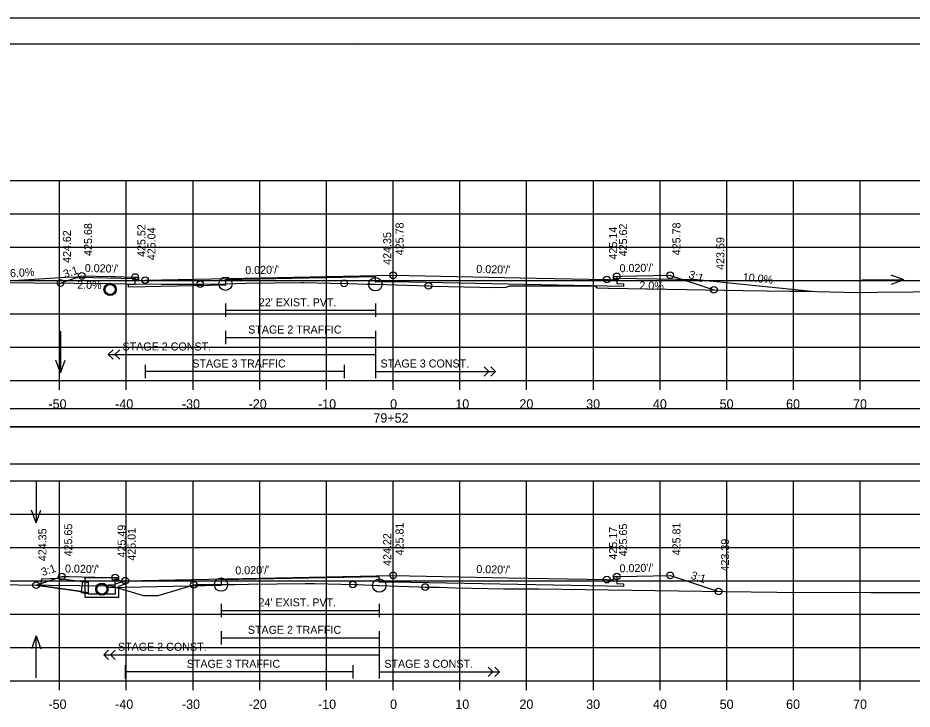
# Model space of a CAD drawing. Extents: x 1371057 to 1372761, y 380005 to 390517.
# Drawn here: x 1371504.6 to 1371638.6, y 387581.7 to 387685.2 of the extents above; entities that cross this region are included whole.
import ezdxf

# ---------------------------------------------------------------- set-up
doc = ezdxf.new("R2010")
doc.units = 0
for name, color, linetype in [('R_Alt Surface', 7, 'Continuous'), ('R_Axis', 7, 'Continuous'), ('R_Axis Annot', 7, 'Continuous'), ('R_Border', 7, 'Continuous'), ('R_Detour', 7, 'Continuous'), ('R_Dimension', 7, 'Continuous'), ('R_Drive', 7, 'Continuous'), ('R_Exist Surface', 7, 'Continuous'), ('R_Fin Surface', 7, 'Continuous'), ('R_Grid', 7, 'Continuous'), ('R_No Plot', 7, 'Continuous'), ('R_Striping', 7, 'Continuous'), ('R_Water', 7, 'Continuous'), ('R_Water Annot', 7, 'Continuous'), ('R_Xsect Elev', 7, 'Continuous'), ('R_Xsect Slope', 7, 'Continuous')]:
    doc.layers.add(name, color=color, linetype=linetype)

msp = doc.modelspace()

# ---------------------------------------------------------------- linework, layer by layer
at = {"layer": 'R_Alt Surface'}
for points in [[(1371594.37, 387646.51), (1371594.37, 387645.43), (1371595.37, 387645.41), (1371595.37, 387644.98), (1371592.87, 387645.03), (1371560.87, 387645.67), (1371558.22, 387645.62), (1371558.21, 387646.45), (1371535.74, 387646), (1371535.74, 387645.17), (1371523.69, 387644.93), (1371521.19, 387644.88), (1371521.19, 387645.31), (1371522.19, 387645.33), (1371522.19, 387646.41)], [(1371594.37, 387646.51), (1371594.37, 387645.43), (1371595.37, 387645.41), (1371595.37, 387644.98), (1371592.87, 387645.03), (1371560.87, 387645.67), (1371558.22, 387645.62), (1371558.21, 387646.45), (1371535.74, 387646), (1371535.74, 387645.17), (1371523.69, 387644.93), (1371521.19, 387644.88), (1371521.19, 387645.31), (1371522.19, 387645.33), (1371522.19, 387646.41)], [(1371535.74, 387642.42), (1371535.74, 387640.42)], [(1371558.21, 387642.42), (1371558.21, 387640.42)], [(1371535.74, 387641.42), (1371558.21, 387641.42)], [(1371594.37, 387601.54), (1371594.37, 387600.46), (1371595.37, 387600.44), (1371595.37, 387600.01), (1371592.87, 387600.06), (1371560.87, 387600.7), (1371558.79, 387600.66), (1371558.79, 387601.49), (1371535.07, 387601.01), (1371535.07, 387600.18), (1371520.72, 387599.9), (1371518.22, 387599.85), (1371518.22, 387600.28), (1371519.22, 387600.3), (1371519.22, 387601.38)], [(1371594.37, 387601.54), (1371594.37, 387600.46), (1371595.37, 387600.44), (1371595.37, 387600.01), (1371592.87, 387600.06), (1371560.87, 387600.7), (1371558.79, 387600.66), (1371558.79, 387601.49), (1371535.07, 387601.01), (1371535.07, 387600.18), (1371520.72, 387599.9), (1371518.22, 387599.85), (1371518.22, 387600.28), (1371519.22, 387600.3), (1371519.22, 387601.38)], [(1371535.07, 387597.45), (1371535.07, 387595.45)], [(1371558.79, 387597.45), (1371558.79, 387595.45)], [(1371535.07, 387596.45), (1371558.79, 387596.45)]]:
    msp.add_lwpolyline(points, dxfattribs=at)
at = {"layer": 'R_Axis'}
for p, q in [((1371410.87, 387630.89), (1371710.87, 387630.89)), ((1371510.87, 387629.49), (1371510.87, 387630.89)), ((1371520.87, 387629.49), (1371520.87, 387630.89)), ((1371530.87, 387629.49), (1371530.87, 387630.89)), ((1371540.87, 387629.49), (1371540.87, 387630.89)), ((1371550.87, 387629.49), (1371550.87, 387630.89)), ((1371560.87, 387629.49), (1371560.87, 387630.89)), ((1371570.87, 387629.49), (1371570.87, 387630.89)), ((1371580.87, 387629.49), (1371580.87, 387630.89)), ((1371590.87, 387629.49), (1371590.87, 387630.89)), ((1371600.87, 387629.49), (1371600.87, 387630.89)), ((1371610.87, 387629.49), (1371610.87, 387630.89)), ((1371620.87, 387629.49), (1371620.87, 387630.89)), ((1371630.87, 387629.49), (1371630.87, 387630.89)), ((1371410.87, 387585.89), (1371710.87, 387585.89)), ((1371510.87, 387584.49), (1371510.87, 387585.89)), ((1371520.87, 387584.49), (1371520.87, 387585.89)), ((1371530.87, 387584.49), (1371530.87, 387585.89)), ((1371540.87, 387584.49), (1371540.87, 387585.89)), ((1371550.87, 387584.49), (1371550.87, 387585.89)), ((1371560.87, 387584.49), (1371560.87, 387585.89)), ((1371570.87, 387584.49), (1371570.87, 387585.89)), ((1371580.87, 387584.49), (1371580.87, 387585.89)), ((1371590.87, 387584.49), (1371590.87, 387585.89)), ((1371600.87, 387584.49), (1371600.87, 387585.89)), ((1371610.87, 387584.49), (1371610.87, 387585.89)), ((1371620.87, 387584.49), (1371620.87, 387585.89)), ((1371630.87, 387584.49), (1371630.87, 387585.89))]:
    msp.add_line(p, q, dxfattribs=at)
at = {"layer": 'R_Border'}
for p, q in [((1371402.87, 387681.35), (1371719.05, 387681.35)), ((1371555.39, 387681.09), (1371555.39, 387681.09)), ((1371555.39, 387681.09), (1371555.39, 387681.09))]:
    msp.add_line(p, q, dxfattribs=at)
at = {"layer": 'R_Detour'}
msp.add_lwpolyline([(1371407.72, 387623.94), (1371714.03, 387623.94), (1371714.03, 387626.64), (1371407.72, 387626.64)], close=True, dxfattribs=at)
at = {"layer": 'R_Dimension'}
msp.add_lwpolyline([(1371407.72, 387618.41), (1371714.03, 387618.41), (1371714.03, 387623.94), (1371407.72, 387623.94)], close=True, dxfattribs=at)
at = {"layer": 'R_Drive'}
for p, q in [((1371498.87, 387645.59), (1371511.82, 387646.37)), ((1371522.2, 387646.16), (1371511.82, 387646.37)), ((1371522.7, 387645.91), (1371522.2, 387646.16)), ((1371593.87, 387646.01), (1371594.37, 387646.26)), ((1371594.37, 387646.26), (1371606.37, 387646.02)), ((1371606.37, 387646.02), (1371624.06, 387644.25))]:
    msp.add_line(p, q, dxfattribs=at)
at = {"layer": 'R_Exist Surface'}
for points in [[(1371500.52, 387645.57), (1371507.01, 387645.55), (1371513.02, 387645.49), (1371514.3, 387645.45), (1371515.87, 387645.47), (1371518.45, 387645.43), (1371520.87, 387645.41), (1371526.11, 387645.36), (1371527.93, 387645.32), (1371531.52, 387645.33), (1371531.88, 387645.34), (1371531.93, 387645.34), (1371532.39, 387645.35), (1371535.74, 387645.4), (1371538.85, 387645.47), (1371542.97, 387645.52), (1371547.1, 387645.57), (1371547.17, 387645.57), (1371547.43, 387645.57), (1371551.48, 387645.5), (1371554.2, 387645.44), (1371556.91, 387645.36), (1371558.21, 387645.32), (1371565.99, 387645.09), (1371566.14, 387645.08), (1371566.28, 387645.08), (1371566.79, 387645.06), (1371576.19, 387644.86), (1371577.81, 387644.89), (1371578.37, 387645.08), (1371579.23, 387645.1), (1371579.47, 387645.09), (1371579.93, 387645.11), (1371582.25, 387645.11), (1371587.68, 387645.1), (1371588.95, 387645.11), (1371589.56, 387645.11), (1371590.1, 387645.1), (1371590.44, 387645.1), (1371590.76, 387645.1), (1371590.92, 387645.1), (1371591.08, 387645.1), (1371591.27, 387644.92), (1371591.38, 387644.79), (1371593.14, 387644.76), (1371604.82, 387644.55), (1371613.3, 387644.41), (1371620.32, 387644.31), (1371622.29, 387644.29), (1371628.46, 387644.15), (1371631.16, 387644.11), (1371633.44, 387644.14), (1371644.15, 387644.26)], [(1371502.91, 387600.34), (1371504.69, 387600.27), (1371518.57, 387600.12), (1371518.88, 387600.03), (1371523.44, 387598.68), (1371523.71, 387598.66), (1371525.66, 387598.66), (1371529.19, 387599.73), (1371530.99, 387600.3), (1371531.38, 387600.31), (1371531.38, 387600.31), (1371535.07, 387600.31), (1371537.14, 387600.35), (1371539.17, 387600.38), (1371547.7, 387600.48), (1371547.87, 387600.48), (1371547.93, 387600.49), (1371549.06, 387600.46), (1371555.07, 387600.32), (1371555.57, 387600.31), (1371558.6, 387600.18), (1371558.79, 387600.17), (1371564.71, 387600), (1371565.67, 387599.95), (1371565.78, 387599.94), (1371567.78, 387599.92), (1371570.19, 387599.84), (1371577.44, 387599.67), (1371582.72, 387599.68), (1371589.57, 387599.6), (1371593.14, 387599.53), (1371603.61, 387599.4), (1371610.65, 387599.26), (1371618.35, 387599.18), (1371619.66, 387599.13), (1371627.87, 387599.18), (1371632.44, 387599.13), (1371639.92, 387599.12)]]:
    msp.add_lwpolyline(points, dxfattribs=at)
at = {"layer": 'R_Fin Surface'}
for points in [[(1371511.02, 387645.51), (1371512.28, 387645.93), (1371514.19, 387646.57), (1371514.19, 387646.57), (1371518.58, 387646.48), (1371519.19, 387646.47), (1371522.02, 387646.41), (1371522.19, 387646.41), (1371522.69, 387646.41), (1371522.7, 387645.91), (1371523.01, 387645.91), (1371523.69, 387645.93), (1371560.87, 387646.67), (1371560.87, 387646.67), (1371582.37, 387646.24), (1371592.87, 387646.03), (1371592.87, 387646.03), (1371593.12, 387646.03), (1371593.87, 387646.01), (1371593.87, 387646.25), (1371593.87, 387646.51), (1371594.2, 387646.51), (1371594.37, 387646.51), (1371595.15, 387646.53), (1371597.37, 387646.57), (1371597.37, 387646.57), (1371602.37, 387646.67), (1371602.43, 387646.65), (1371608.94, 387644.48)], [(1371507.35, 387600.24), (1371511.22, 387601.54), (1371512.24, 387601.52), (1371516.22, 387601.44), (1371519.22, 387601.38), (1371519.37, 387601.38), (1371519.72, 387601.38), (1371519.72, 387601.18), (1371519.73, 387600.88), (1371520.48, 387600.89), (1371520.72, 387600.9), (1371560.86, 387601.7), (1371560.87, 387601.7), (1371578.16, 387601.35), (1371592.87, 387601.06), (1371592.87, 387601.06), (1371593.37, 387601.05), (1371593.87, 387601.04), (1371593.87, 387601.54), (1371594.33, 387601.54), (1371594.37, 387601.54), (1371594.67, 387601.55), (1371597.37, 387601.6), (1371602.31, 387601.7), (1371602.37, 387601.7), (1371602.58, 387601.63), (1371609.64, 387599.28)]]:
    msp.add_lwpolyline(points, dxfattribs=at)
at = {"layer": 'R_Grid'}
for p, q in [((1371410.87, 387660.89), (1371710.87, 387660.89)), ((1371510.87, 387630.89), (1371510.87, 387660.89)), ((1371520.87, 387630.89), (1371520.87, 387660.89)), ((1371530.87, 387630.89), (1371530.87, 387660.89)), ((1371540.87, 387630.89), (1371540.87, 387660.89)), ((1371550.87, 387630.89), (1371550.87, 387660.89)), ((1371560.87, 387630.89), (1371560.87, 387660.89)), ((1371570.87, 387630.89), (1371570.87, 387660.89)), ((1371580.87, 387630.89), (1371580.87, 387660.89)), ((1371590.87, 387630.89), (1371590.87, 387660.89)), ((1371600.87, 387630.89), (1371600.87, 387660.89)), ((1371610.87, 387630.89), (1371610.87, 387660.89)), ((1371620.87, 387630.89), (1371620.87, 387660.89)), ((1371630.87, 387630.89), (1371630.87, 387660.89)), ((1371410.87, 387655.89), (1371710.87, 387655.89)), ((1371410.87, 387650.89), (1371710.87, 387650.89)), ((1371410.87, 387645.89), (1371710.87, 387645.89)), ((1371410.87, 387640.89), (1371710.87, 387640.89)), ((1371410.87, 387635.89), (1371710.87, 387635.89)), ((1371410.87, 387630.89), (1371710.87, 387630.89)), ((1371410.87, 387615.89), (1371710.87, 387615.89)), ((1371510.87, 387585.89), (1371510.87, 387615.89)), ((1371520.87, 387585.89), (1371520.87, 387615.89)), ((1371530.87, 387585.89), (1371530.87, 387615.89)), ((1371540.87, 387585.89), (1371540.87, 387615.89)), ((1371550.87, 387585.89), (1371550.87, 387615.89)), ((1371560.87, 387585.89), (1371560.87, 387615.89)), ((1371570.87, 387585.89), (1371570.87, 387615.89)), ((1371580.87, 387585.89), (1371580.87, 387615.89)), ((1371590.87, 387585.89), (1371590.87, 387615.89)), ((1371600.87, 387585.89), (1371600.87, 387615.89)), ((1371610.87, 387585.89), (1371610.87, 387615.89)), ((1371620.87, 387585.89), (1371620.87, 387615.89)), ((1371630.87, 387585.89), (1371630.87, 387615.89)), ((1371410.87, 387610.89), (1371710.87, 387610.89)), ((1371410.87, 387605.89), (1371710.87, 387605.89)), ((1371410.87, 387600.89), (1371710.87, 387600.89)), ((1371410.87, 387595.89), (1371710.87, 387595.89)), ((1371410.87, 387590.89), (1371710.87, 387590.89)), ((1371410.87, 387585.89), (1371710.87, 387585.89))]:
    msp.add_line(p, q, dxfattribs=at)
at = {"layer": 'R_No Plot'}
for p, q in [((1371390.47, 387685.24), (1371723.8, 387685.24)), ((1371514.32, 387600.92), (1371515.22, 387600.8)), ((1371514.07, 387599.13), (1371515.22, 387598.96))]:
    msp.add_line(p, q, dxfattribs=at)
for points in [[(1371390.46, 387685.24), (1371723.8, 387685.24), (1371723.8, 387471.91), (1371390.46, 387471.91)], [(1371636.79, 387681.35), (1371656.41, 387681.35), (1371656.41, 387671.47), (1371672.52, 387671.47), (1371695.72, 387671.47), (1371695.84, 387643.31), (1371719.05, 387643.31), (1371719.05, 387475.89), (1371402.87, 387475.89), (1371402.87, 387681.35)]]:
    msp.add_lwpolyline(points, close=True, dxfattribs=at)
for centre, radius in [((1371514.19, 387646.57), 0.5), ((1371522.19, 387646.41), 0.5), ((1371560.87, 387646.67), 0.5), ((1371592.87, 387646.03), 0.5), ((1371594.37, 387646.51), 0.5), ((1371602.37, 387646.67), 0.5), ((1371511.02, 387645.51), 0.5), ((1371518.44, 387644.55), 0.917), ((1371523.69, 387645.93), 0.5), ((1371531.93, 387645.34), 0.5), ((1371535.74, 387645.4), 1), ((1371553.51, 387645.46), 0.5), ((1371558.21, 387645.32), 1), ((1371566.14, 387645.08), 0.5), ((1371608.94, 387644.48), 0.5), ((1371511.22, 387601.54), 0.5), ((1371519.22, 387601.38), 0.5), ((1371520.72, 387600.9), 0.5), ((1371535.07, 387600.31), 1), ((1371558.79, 387600.17), 1), ((1371560.87, 387601.7), 0.5), ((1371592.87, 387601.06), 0.5), ((1371594.37, 387601.54), 0.5), ((1371602.37, 387601.7), 0.5), ((1371507.35, 387600.24), 0.5), ((1371517.22, 387599.63), 0.917), ((1371530.99, 387600.3), 0.5), ((1371554.83, 387600.33), 0.5), ((1371565.67, 387599.95), 0.5), ((1371609.64, 387599.28), 0.5)]:
    msp.add_circle(centre, radius, dxfattribs=at)
at = {"layer": 'R_Striping'}
for p, q in [((1371535.74, 387638.34), (1371535.74, 387636.34)), ((1371535.74, 387637.34), (1371558.21, 387637.34)), ((1371558.21, 387638.34), (1371558.21, 387631.25)), ((1371518.17, 387634.8), (1371518.88, 387635.5)), ((1371518.17, 387634.8), (1371558.21, 387634.8)), ((1371518.88, 387634.09), (1371518.17, 387634.8)), ((1371519.17, 387634.8), (1371519.88, 387635.5)), ((1371519.88, 387634.09), (1371519.17, 387634.8)), ((1371523.69, 387633.25), (1371523.69, 387631.25)), ((1371553.51, 387633.25), (1371553.51, 387631.25)), ((1371553.51, 387632.25), (1371523.69, 387632.25)), ((1371558.21, 387632.25), (1371576.21, 387632.25)), ((1371558.25, 387632.25), (1371568.25, 387632.25)), ((1371575.21, 387632.25), (1371574.51, 387632.96)), ((1371574.51, 387631.55), (1371575.21, 387632.25)), ((1371576.21, 387632.25), (1371575.51, 387632.96)), ((1371575.51, 387631.55), (1371576.21, 387632.25)), ((1371535.07, 387593.34), (1371535.07, 387591.34)), ((1371558.79, 387593.34), (1371558.79, 387586.25)), ((1371535.07, 387592.34), (1371558.79, 387592.34)), ((1371517.5, 387589.8), (1371518.21, 387590.5)), ((1371518.5, 387589.8), (1371519.21, 387590.5)), ((1371517.5, 387589.8), (1371558.79, 387589.8)), ((1371518.21, 387589.09), (1371517.5, 387589.8)), ((1371519.21, 387589.09), (1371518.5, 387589.8)), ((1371520.72, 387588.25), (1371520.72, 387586.25)), ((1371554.83, 387588.25), (1371554.83, 387586.25)), ((1371575.79, 387587.25), (1371575.08, 387587.96)), ((1371576.79, 387587.25), (1371576.08, 387587.96)), ((1371554.83, 387587.25), (1371520.72, 387587.25)), ((1371558.79, 387587.25), (1371576.79, 387587.25)), ((1371558.82, 387587.25), (1371568.82, 387587.25)), ((1371575.08, 387586.55), (1371575.79, 387587.25)), ((1371576.08, 387586.55), (1371576.79, 387587.25))]:
    msp.add_line(p, q, dxfattribs=at)
at = {"layer": 'R_Water'}
for p, q in [((1371514.72, 387601.38), (1371519.47, 387601.38)), ((1371514.72, 387599.88), (1371514.72, 387601.38)), ((1371515.22, 387599.88), (1371515.22, 387600.88)), ((1371515.22, 387600.88), (1371519.22, 387600.88)), ((1371519.56, 387601.21), (1371519.22, 387600.88)), ((1371520.72, 387600.9), (1371519.22, 387600.38)), ((1371519.56, 387601.21), (1371519.47, 387601.38)), ((1371507.35, 387600.24), (1371515.22, 387599.13)), ((1371514.3, 387600.76), (1371515.22, 387600.63)), ((1371519.22, 387599.88), (1371519.22, 387600.38)), ((1371520.72, 387600.37), (1371519.72, 387600.02)), ((1371519.72, 387599.88), (1371519.72, 387600.02))]:
    msp.add_line(p, q, dxfattribs=at)
msp.add_lwpolyline([(1371514.3, 387600.76), (1371514.09, 387599.27), (1371508.06, 387600.13), (1371508.21, 387601.16), (1371510.5, 387601.3)], close=True, dxfattribs=at)
for points in [[(1371520.72, 387600.37), (1371520.72, 387600.9)], [(1371519.72, 387599.88), (1371519.72, 387598.38), (1371517.22, 387598.38), (1371514.72, 387598.38), (1371514.72, 387599.88)], [(1371519.22, 387599.88), (1371519.22, 387598.88), (1371517.22, 387598.88), (1371515.22, 387598.88), (1371515.22, 387599.88)]]:
    msp.add_lwpolyline(points, dxfattribs=at)
for centre in [(1371518.44, 387644.55), (1371517.22, 387599.63)]:
    msp.add_circle(centre, 0.75, dxfattribs=at)
at = {"layer": 'R_Water Annot'}
for p, q in [((1371637.4, 387645.98), (1371635.48, 387646.68)), ((1371631.12, 387645.98), (1371637.4, 387645.98)), ((1371637.4, 387645.98), (1371635.48, 387645.28)), ((1371511.02, 387638.31), (1371511.02, 387632.03)), ((1371511.02, 387632.03), (1371510.32, 387633.95)), ((1371511.02, 387632.03), (1371511.72, 387633.95)), ((1371507.35, 387615.83), (1371507.35, 387609.55)), ((1371507.35, 387609.55), (1371506.65, 387611.47)), ((1371507.35, 387609.55), (1371508.05, 387611.47)), ((1371507.35, 387592.62), (1371506.65, 387590.7)), ((1371507.35, 387586.34), (1371507.35, 387592.62)), ((1371507.35, 387592.62), (1371508.05, 387590.7))]:
    msp.add_line(p, q, dxfattribs=at)
at = {"layer": 'R_Xsect Elev'}
for p, q in [((1371560.87, 387645.24), (1371560.87, 387655.24)), ((1371560.87, 387600.11), (1371560.87, 387610.11))]:
    msp.add_line(p, q, dxfattribs=at)

# ---------------------------------------------------------------- texts
at = {"layer": 'R_Axis Annot'}
for s, p in [('-50', (1371509.21, 387626.69)), ('-40', (1371519.21, 387626.69)), ('-30', (1371529.21, 387626.69)), ('-20', (1371539.21, 387626.69)), ('-10', (1371549.61, 387626.69)), ('0', (1371560.41, 387626.69)), ('10', (1371570.18, 387626.69)), ('20', (1371579.79, 387626.69)), ('30', (1371589.79, 387626.69)), ('40', (1371599.79, 387626.69)), ('50', (1371609.79, 387626.69)), ('60', (1371619.75, 387626.69)), ('70', (1371629.79, 387626.69)), ('79+52', (1371557.91, 387624.59)), ('-50', (1371509.21, 387581.69)), ('-40', (1371519.21, 387581.69)), ('-30', (1371529.21, 387581.69)), ('-20', (1371539.21, 387581.69)), ('-10', (1371549.61, 387581.69)), ('0', (1371560.41, 387581.69)), ('10', (1371570.18, 387581.69)), ('20', (1371579.79, 387581.69)), ('30', (1371589.79, 387581.69)), ('40', (1371599.79, 387581.69)), ('50', (1371609.79, 387581.69)), ('60', (1371619.75, 387581.69)), ('70', (1371629.79, 387581.69))]:
    msp.add_text(s, height=1.4, dxfattribs=at).set_placement(p)
at = {"layer": 'R_Striping'}
for s, p in [('STAGE 2 TRAFFIC', (1371539.13, 387637.94)), ('STAGE 2 CONST.', (1371520.3, 387635.4)), ('STAGE 3 TRAFFIC', (1371530.76, 387632.85)), ('STAGE 3 CONST.', (1371558.97, 387632.85)), ('STAGE 2 TRAFFIC', (1371539.08, 387592.94)), ('STAGE 2 CONST.', (1371519.62, 387590.4)), ('STAGE 3 TRAFFIC', (1371529.93, 387587.85)), ('STAGE 3 CONST.', (1371559.54, 387587.85))]:
    msp.add_text(s, height=1.2, dxfattribs=at).set_placement(p)
at = {"layer": 'R_Water'}
for s, p in [("22' EXIST. PVT.", (1371540.73, 387642.02)), ("24' EXIST. PVT.", (1371540.68, 387597.05))]:
    msp.add_text(s, height=1.2, dxfattribs=at).set_placement(p)
at = {"layer": 'R_Xsect Elev'}
for s, rotation, p in [('425.78', 90, (1371562.42, 387649.67)), ('425.78', 90, (1371603.92, 387649.67)), ('424.62', 90, (1371512.57, 387648.51)), ('425.68', 90, (1371515.74, 387649.57)), ('425.52', 90, (1371523.74, 387649.41)), ('425.04', 90, (1371525.24, 387648.93)), ('425.14', 90, (1371594.42, 387649.03)), ('425.62', 90, (1371595.92, 387649.51)), ('424.35', 90, (1371560.57, 387648.24)), ('423.59', 90, (1371610.49, 387647.48)), ('6.0%', 3.4336, (1371503.48, 387646.37)), ('10.0%', 354.2894, (1371613.21, 387645.84)), ('2.0%', 358.8542, (1371513.5, 387644.67)), ('2.0%', 358.8542, (1371597.75, 387644.56)), ('425.65', 90, (1371512.77, 387604.54)), ('425.49', 90, (1371520.77, 387604.38)), ('425.81', 90, (1371562.42, 387604.7)), ('425.65', 90, (1371595.92, 387604.54)), ('425.81', 90, (1371603.92, 387604.7)), ('424.35', 90, (1371508.9, 387603.82)), ('425.01', 90, (1371522.27, 387603.9)), ('424.22', 90, (1371560.57, 387603.11)), ('425.17', 90, (1371594.42, 387604.06)), ('423.39', 90, (1371611.19, 387602.28))]:
    msp.add_text(s, height=1.2, rotation=rotation, dxfattribs=at).set_placement(p)
at = {"layer": 'R_Xsect Slope'}
for s, rotation, p in [('3:1', 18.4372, (1371511.66, 387646.25)), ("0.020'/'", 358.8543, (1371514.64, 387647.16)), ("0.020'/'", 1.1464, (1371538.71, 387646.83)), ("0.020'/'", 358.8542, (1371573.32, 387647.02)), ("0.020'/'", 1.1457, (1371594.8, 387647.12)), ('3:1', 341.5669, (1371605.03, 387646.31)), ('3:1', 18.4471, (1371508.34, 387601.58)), ("0.020'/'", 358.8544, (1371511.67, 387602.13)), ("0.020'/'", 1.1458, (1371537.22, 387601.83)), ("0.020'/'", 358.8542, (1371573.32, 387602.05)), ("0.020'/'", 1.1458, (1371594.8, 387602.15)), ('3:1', 341.5653, (1371605.38, 387601.23))]:
    msp.add_text(s, height=1.2, rotation=rotation, dxfattribs=at).set_placement(p)

doc.saveas('drawing.dxf')
